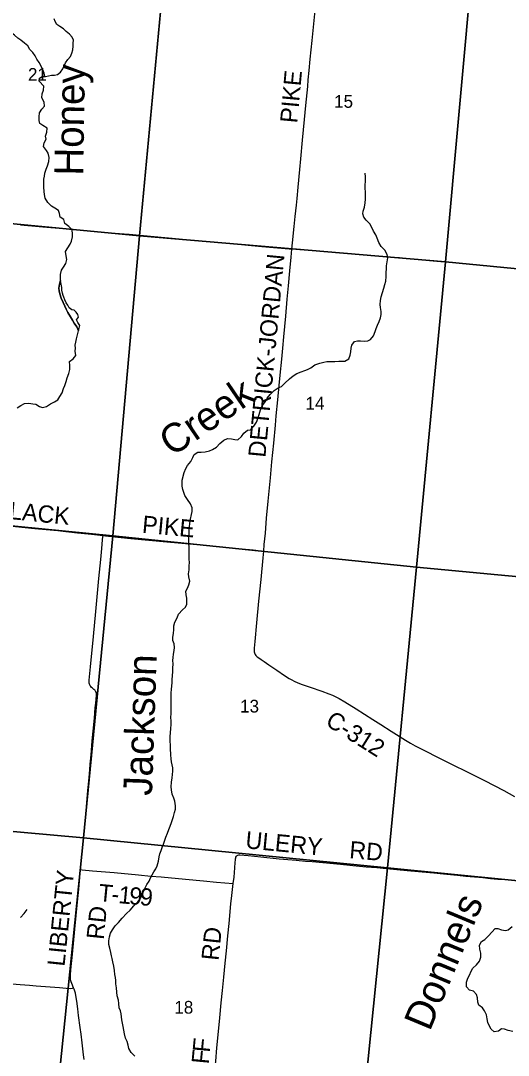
# Model space of a CAD drawing. Extents: x 1410790 to 1770854, y 566777 to 831614.
# Drawn here: x 1551230 to 1559702, y 714986 to 732945 of the extents above; entities that cross this region are included whole.
import ezdxf

# ---------------------------------------------------------------- set-up
doc = ezdxf.new("R2010")
doc.units = 0
for name, color, linetype in [('GM_X_County_Road', 7, 'Continuous'), ('GM_X_County_Road_Text', 7, 'Continuous'), ('GM_X_Minor_Lake', 7, 'Continuous'), ('GM_X_Minor_River', 7, 'Continuous'), ('GM_X_Minor_River_Text', 7, 'Continuous'), ('GM_X_Section', 7, 'Continuous'), ('GM_X_Section_Text', 7, 'Continuous'), ('GM_X_State_Route', 7, 'Continuous'), ('GM_X_Township_Road', 7, 'Continuous'), ('GM_X_Township_Road_Text', 7, 'Continuous')]:
    doc.layers.add(name, color=color, linetype=linetype)

msp = doc.modelspace()

# ---------------------------------------------------------------- linework, layer by layer
at = {"layer": 'GM_X_County_Road'}
for points in [[(1556338, 733124), (1556288, 732602), (1556270, 732439), (1556252, 732275), (1556236, 732079), (1556220, 731916), (1556211, 731802), (1556180, 731475), (1556155, 731230), (1556122, 730871), (1556092, 730545), (1556073, 730365), (1556045, 730055), (1556026, 729859), (1556014, 729745), (1555995, 729549), (1555976, 729370), (1555948, 729092), (1555938, 728977)], [(1555938, 728977), (1555926, 728839), (1555903, 728602), (1555879, 728341), (1555857, 728112), (1555830, 727818), (1555795, 727459), (1555777, 727263), (1555759, 727067), (1555733, 726790), (1555715, 726610), (1555693, 726365), (1555666, 726088), (1555651, 725925), (1555621, 725614), (1555590, 725288), (1555564, 725010), (1555526, 724602), (1555498, 724308), (1555475, 724047), (1555456, 723851), (1555446, 723739)], [(1550921, 724188), (1551253, 724154), (1551478, 724133), (1551673, 724114), (1551876, 724093), (1552017, 724079), (1552217, 724058), (1552461, 724032), (1552663, 724009)], [(1552272, 718209), (1552281, 718303), (1552308, 718597), (1552321, 718728), (1552349, 719022), (1552374, 719300), (1552399, 719581), (1552412, 719742), (1552429, 719939), (1552438, 720037), (1552452, 720203), (1552475, 720446), (1552510, 720838), (1552526, 721018), (1552534, 721100), (1552546, 721230), (1552545, 721259), (1552541, 721285), (1552536, 721299), (1552527, 721312), (1552517, 721323), (1552502, 721337), (1552476, 721359), (1552459, 721373), (1552448, 721386), (1552439, 721400), (1552431, 721415), (1552425, 721431), (1552422, 721448), (1552420, 721465), (1552420, 721498), (1552441, 721727), (1552459, 721907), (1552484, 722136), (1552528, 722627), (1552589, 723264), (1552621, 723591), (1552639, 723784), (1552654, 723934), (1552660, 723983), (1552663, 724009)], [(1552663, 724009), (1552706, 724004), (1552918, 723980), (1553146, 723956), (1553392, 723934), (1553767, 723899), (1554029, 723874), (1554356, 723844), (1554568, 723824), (1554911, 723793), (1555075, 723778), (1555271, 723758), (1555401, 723744), (1555446, 723739)], [(1555446, 723739), (1555436, 723622), (1555400, 723247), (1555364, 722871), (1555329, 722495), (1555299, 722169), (1555287, 722055), (1555285, 722021), (1555285, 722005), (1555287, 721988), (1555291, 721971), (1555297, 721956), (1555305, 721941), (1555315, 721927), (1555327, 721914), (1555339, 721903), (1555365, 721883), (1555407, 721856), (1555461, 721819), (1555542, 721763), (1555678, 721672), (1555815, 721581), (1555897, 721527), (1555940, 721502), (1555984, 721480), (1556044, 721453), (1556121, 721423), (1556260, 721374), (1556462, 721305), (1556586, 721262), (1556646, 721238), (1556705, 721210), (1556763, 721179), (1556862, 721120), (1557056, 720998), (1557347, 720814), (1557486, 720728), (1557666, 720612), (1557915, 720455), (1558000, 720404), (1558086, 720356), (1558232, 720281), (1558497, 720150), (1558761, 720019), (1558952, 719924), (1559070, 719866), (1559290, 719756), (1559624, 719581), (1559812, 719481)], [(1552149, 716156), (1552117, 716232), (1552106, 716263), (1552101, 716279), (1552097, 716295), (1552095, 716312), (1552093, 716345), (1552093, 716380), (1552101, 716471), (1552130, 716741), (1552170, 717178), (1552219, 717651), (1552240, 717867), (1552254, 718010), (1552272, 718209)], [(1552332, 714911), (1552323, 714993), (1552296, 715204), (1552279, 715351), (1552264, 715467), (1552237, 715674), (1552221, 715793), (1552204, 715925), (1552190, 716024), (1552182, 716065), (1552172, 716100), (1552160, 716132), (1552149, 716156)]]:
    msp.add_lwpolyline(points, dxfattribs=at)
at = {"layer": 'GM_X_Minor_Lake'}
for points in [[(1551920, 728434), (1551902, 728370), (1551893, 728304), (1551900, 728254), (1551912, 728204), (1551931, 728129), (1551968, 728055), (1551995, 727990), (1552023, 727936), (1552048, 727882), (1552093, 727807), (1552131, 727744), (1552162, 727694), (1552205, 727631), (1552237, 727563)], [(1552237, 727563), (1552258, 727657), (1552222, 727705), (1552199, 727751), (1552236, 727797), (1552222, 727843), (1552192, 727884), (1552161, 727920), (1552121, 727927), (1552075, 727963), (1552048, 728006), (1552020, 728050), (1551999, 728101), (1551981, 728145), (1551969, 728175), (1551956, 728217), (1551948, 728266), (1551943, 728312), (1551941, 728342), (1551920, 728434)]]:
    msp.add_lwpolyline(points, dxfattribs=at)
at = {"layer": 'GM_X_Minor_River'}
for points in [[(1551648, 731979), (1551639, 732034), (1551613, 732095), (1551586, 732158), (1551554, 732218), (1551513, 732278), (1551483, 732338), (1551443, 732395), (1551392, 732443), (1551354, 732506), (1551297, 732553), (1551235, 732605), (1551180, 732641), (1551125, 732694), (1551072, 732737), (1551011, 732771), (1550960, 732804), (1550903, 732810), (1550849, 732819), (1550792, 732841), (1550732, 732868), (1550681, 732902), (1550643, 732939)], [(1551554, 731893), (1551555, 731948), (1551606, 731979), (1551659, 731979), (1551716, 731990), (1551766, 731999), (1551818, 731999), (1551870, 732010), (1551923, 732053), (1551964, 732108), (1551987, 732159), (1552011, 732216), (1552050, 732271), (1552093, 732322), (1552121, 732384), (1552136, 732437), (1552140, 732501), (1552143, 732555), (1552147, 732607), (1552126, 732658), (1552077, 732711), (1552023, 732755), (1551972, 732802), (1551911, 732844), (1551860, 732879), (1551830, 732930), (1551811, 732980)], [(1552218, 727491), (1552237, 727563), (1552205, 727631), (1552162, 727694), (1552131, 727744), (1552093, 727807), (1552048, 727882), (1552023, 727936), (1551995, 727990), (1551968, 728055), (1551931, 728129), (1551912, 728204), (1551900, 728254), (1551893, 728304), (1551902, 728370), (1551920, 728434), (1551923, 728486), (1551920, 728540), (1551937, 728612), (1551975, 728664), (1552014, 728732), (1552031, 728800), (1552018, 728866), (1552011, 728936), (1552050, 729000), (1552091, 729066), (1552113, 729118), (1552130, 729192), (1552133, 729242), (1552122, 729316), (1552066, 729375), (1551997, 729426), (1551978, 729492), (1551914, 729535), (1551907, 729601), (1551887, 729651), (1551822, 729692), (1551764, 729727), (1551702, 729788), (1551655, 729865), (1551644, 729931), (1551639, 729983), (1551631, 730057), (1551630, 730125), (1551635, 730194), (1551644, 730248), (1551652, 730298), (1551673, 730368), (1551694, 730427), (1551721, 730501), (1551726, 730573), (1551707, 730644), (1551681, 730694), (1551624, 730761), (1551641, 730827), (1551674, 730891), (1551664, 730943), (1551687, 731009), (1551692, 731077), (1551617, 731128), (1551565, 731161), (1551549, 731213), (1551552, 731279), (1551559, 731347), (1551600, 731411), (1551643, 731462), (1551636, 731533), (1551600, 731605), (1551605, 731673), (1551626, 731739), (1551631, 731809), (1551554, 731893)], [(1557559, 728366), (1557576, 728426), (1557581, 728502), (1557582, 728572), (1557585, 728639), (1557587, 728689), (1557598, 728761), (1557607, 728827), (1557596, 728889), (1557559, 728960), (1557491, 729023), (1557452, 729095), (1557425, 729170), (1557399, 729226), (1557362, 729291), (1557337, 729341), (1557294, 729418), (1557232, 729483), (1557193, 729537), (1557173, 729590), (1557178, 729640), (1557203, 729708), (1557218, 729784), (1557221, 729850), (1557221, 729906), (1557220, 729966), (1557217, 730036), (1557218, 730092), (1557220, 730162), (1557223, 730234), (1557218, 730301)], [(1554161, 723541), (1554160, 723597), (1554158, 723671), (1554157, 723743), (1554156, 723800), (1554151, 723878), (1554150, 723940), (1554150, 723990), (1554155, 724042), (1554160, 724110), (1554164, 724160), (1554171, 724220), (1554182, 724292), (1554197, 724372), (1554208, 724426), (1554211, 724489), (1554179, 724557), (1554130, 724632), (1554085, 724702), (1554063, 724753), (1554046, 724809), (1554035, 724865), (1554033, 724922), (1554038, 724972), (1554068, 725100), (1554101, 725171), (1554127, 725225), (1554188, 725293), (1554219, 725360), (1554242, 725414), (1554307, 725454), (1554367, 725455), (1554437, 725460), (1554510, 725477), (1554560, 725501), (1554633, 725542), (1554690, 725603), (1554761, 725663), (1554825, 725692), (1554893, 725689), (1554949, 725677), (1555005, 725670), (1555064, 725725), (1555107, 725783), (1555170, 725840), (1555222, 725842), (1555283, 725905), (1555330, 725979), (1555359, 726053), (1555372, 726107), (1555395, 726191), (1555434, 726266), (1555481, 726336), (1555514, 726390), (1555566, 726455), (1555636, 726523), (1555702, 726574), (1555763, 726595), (1555818, 726653), (1555899, 726728), (1555966, 726783), (1556030, 726823), (1556103, 726852), (1556165, 726873), (1556216, 726893), (1556270, 726922), (1556343, 726969), (1556426, 726998), (1556498, 727016), (1556550, 727027), (1556608, 727030), (1556687, 727027), (1556755, 727033), (1556811, 727034), (1556861, 727037), (1556932, 727077), (1556955, 727141), (1556965, 727195), (1556970, 727263), (1556981, 727315), (1557028, 727374), (1557082, 727388), (1557132, 727389), (1557206, 727382), (1557259, 727386), (1557309, 727413), (1557358, 727477), (1557387, 727550), (1557408, 727602), (1557428, 727658), (1557461, 727726), (1557484, 727790), (1557493, 727846), (1557491, 727896), (1557480, 727966), (1557475, 728020), (1557482, 728089), (1557493, 728153), (1557516, 728226), (1557541, 728304), (1557559, 728366)], [(1551169, 726224), (1551234, 726267), (1551299, 726299), (1551371, 726306), (1551441, 726297), (1551491, 726286), (1551557, 726246), (1551609, 726229), (1551679, 726250), (1551746, 726293), (1551816, 726327), (1551875, 726362), (1551910, 726422), (1551949, 726485), (1551976, 726563), (1552000, 726615), (1552023, 726685), (1552038, 726745), (1552065, 726821), (1552082, 726891), (1552087, 726961), (1552080, 727027), (1552140, 727073), (1552189, 727136), (1552178, 727208), (1552181, 727261), (1552179, 727313), (1552186, 727365), (1552199, 727425), (1552218, 727491)], [(1552823, 717163), (1552870, 717231), (1552929, 717292), (1552992, 717368), (1553069, 717445), (1553132, 717507), (1553197, 717578), (1553266, 717647), (1553319, 717721), (1553346, 717789), (1553367, 717845), (1553420, 717952), (1553461, 718010), (1553486, 718064), (1553515, 718116), (1553545, 718169), (1553576, 718221), (1553601, 718277), (1553626, 718357), (1553639, 718433), (1553650, 718483), (1553670, 718539), (1553689, 718593), (1553710, 718649), (1553735, 718721), (1553753, 718772), (1553782, 718842), (1553807, 718904), (1553828, 718964), (1553851, 719026), (1553867, 719078), (1553886, 719132), (1553903, 719198), (1553918, 719260), (1553921, 719318), (1553911, 719396), (1553890, 719448), (1553863, 719521), (1553852, 719593), (1553846, 719647), (1553851, 719726), (1553862, 719802), (1553869, 719860), (1553874, 719916), (1553874, 719978), (1553865, 720028), (1553848, 720078), (1553844, 720131), (1553839, 720201), (1553832, 720309), (1553833, 720363), (1553828, 720444), (1553829, 720520), (1553832, 720584), (1553839, 720658), (1553844, 720726), (1553842, 720792), (1553841, 720852), (1553844, 720917), (1553843, 720981), (1553842, 721059), (1553846, 721117), (1553843, 721179), (1553844, 721273), (1553851, 721343), (1553856, 721396), (1553861, 721456), (1553863, 721508), (1553870, 721570), (1553875, 721646), (1553876, 721708), (1553879, 721780), (1553873, 721838), (1553878, 721894), (1553885, 721950), (1553897, 722012), (1553900, 722063), (1553895, 722131), (1553874, 722189), (1553872, 722239), (1553885, 722315), (1553890, 722369), (1553891, 722438), (1553908, 722505), (1553951, 722577), (1553973, 722641), (1554042, 722716), (1554095, 722764), (1554116, 722816), (1554119, 722866), (1554115, 722922), (1554106, 722980), (1554101, 723040), (1554127, 723096), (1554154, 723154), (1554167, 723214), (1554152, 723290), (1554146, 723343), (1554157, 723415), (1554158, 723483), (1554161, 723541)], [(1551229, 717379), (1551290, 717450), (1551341, 717518)], [(1553211, 714971), (1553148, 715036), (1553112, 715106), (1553097, 715163), (1553080, 715223), (1553052, 715282), (1553035, 715356), (1553020, 715424), (1553009, 715485), (1552997, 715543), (1552986, 715599), (1552981, 715651), (1552977, 715708), (1552962, 715760), (1552939, 715812), (1552933, 715885), (1552930, 715941), (1552909, 716017), (1552898, 716084), (1552897, 716156), (1552884, 716224), (1552882, 716282), (1552875, 716335), (1552868, 716391), (1552862, 716457), (1552849, 716533), (1552830, 716608), (1552821, 716664), (1552811, 716714), (1552798, 716769), (1552779, 716843), (1552764, 716909), (1552762, 716974), (1552771, 717042), (1552790, 717108), (1552823, 717163)], [(1559778, 715398), (1559700, 715417), (1559636, 715438), (1559584, 715448), (1559530, 715407), (1559459, 715392), (1559404, 715442), (1559374, 715493), (1559347, 715555), (1559336, 715620), (1559323, 715688), (1559287, 715757), (1559256, 715809), (1559192, 715856), (1559173, 715911), (1559164, 715981), (1559149, 716043), (1559099, 716098), (1559027, 716119), (1558976, 716176), (1558975, 716254), (1558996, 716326), (1559026, 716378), (1559059, 716447), (1559088, 716501), (1559151, 716557), (1559204, 716620), (1559225, 716688), (1559226, 716756), (1559210, 716827), (1559201, 716897), (1559234, 716961), (1559297, 716998), (1559360, 717058), (1559413, 717125), (1559472, 717185), (1559522, 717188), (1559586, 717163), (1559652, 717154), (1559702, 717164), (1559767, 717223)]]:
    msp.add_lwpolyline(points, dxfattribs=at)
at = {"layer": 'GM_X_Section'}
for points in [[(1553799, 734585), (1553294, 729211), (1547948, 729722), (1548486, 735069)], [(1553799, 734585), (1559098, 734121), (1558608, 728757), (1553294, 729211)], [(1559098, 734121), (1564358, 733651), (1563860, 728250), (1558608, 728757)], [(1547948, 729722), (1553294, 729211), (1552830, 724004), (1547482, 724528)], [(1553294, 729211), (1558608, 728757), (1558108, 723457), (1552830, 724004)], [(1558608, 728757), (1563860, 728250), (1563333, 722968), (1558108, 723457)], [(1547482, 724528), (1552830, 724004), (1552321, 718758), (1546972, 719240)], [(1552830, 724004), (1558108, 723457), (1557601, 718238), (1552321, 718758)], [(1558108, 723457), (1563333, 722968), (1562844, 717721), (1557601, 718238)], [(1546972, 719240), (1552321, 718758), (1551790, 713542), (1546517, 714013)], [(1552321, 718758), (1557601, 718238), (1557070, 712980), (1551790, 713542)], [(1557601, 718238), (1562844, 717721), (1562327, 712403), (1557070, 712980)]]:
    msp.add_lwpolyline(points, close=True, dxfattribs=at)
at = {"layer": 'GM_X_State_Route'}
for points in [[(1552861, 729253), (1552430, 729290), (1552038, 729326), (1551614, 729362), (1551230, 729396)], [(1559928, 728627), (1559586, 728662), (1559341, 728687), (1558998, 728719), (1558737, 728742), (1558459, 728768), (1558086, 728801), (1557810, 728826), (1557610, 728843), (1557435, 728858), (1557217, 728874), (1556923, 728897), (1556367, 728942), (1555938, 728977), (1555893, 728981), (1555419, 729021), (1554946, 729066), (1554570, 729101), (1554227, 729131), (1553982, 729152), (1553362, 729209), (1553117, 729231), (1552861, 729253)]]:
    msp.add_lwpolyline(points, dxfattribs=at)
at = {"layer": 'GM_X_Township_Road'}
for points in [[(1554924, 717969), (1554937, 718080), (1554953, 718240), (1554959, 718330), (1554961, 718380), (1554963, 718396), (1554966, 718412), (1554971, 718428), (1554979, 718442), (1554991, 718454), (1555004, 718462), (1555020, 718466), (1555036, 718466), (1555182, 718452), (1555405, 718430), (1555722, 718399), (1555869, 718386), (1556016, 718373), (1556180, 718358), (1556294, 718348), (1556784, 718303), (1557002, 718283), (1557230, 718260), (1557417, 718244), (1557588, 718227), (1557765, 718211), (1557944, 718195), (1558205, 718168), (1558408, 718151), (1558521, 718140), (1558635, 718130), (1558820, 718112), (1558963, 718098), (1559115, 718084), (1559257, 718071), (1559393, 718057), (1559521, 718046), (1559650, 718035), (1559821, 718018)], [(1552272, 718209), (1552299, 718207), (1552479, 718190), (1552854, 718157), (1553279, 718117), (1553491, 718098), (1553670, 718081), (1554095, 718042), (1554405, 718014), (1554633, 717993), (1554780, 717980), (1554924, 717969)], [(1554540, 714053), (1554544, 714084), (1554565, 714313), (1554582, 714510), (1554618, 714886), (1554641, 715114), (1554672, 715458), (1554690, 715638), (1554714, 715899), (1554736, 716112), (1554758, 716340), (1554783, 716585), (1554804, 716798), (1554830, 717059), (1554850, 717272), (1554883, 717615), (1554898, 717762), (1554924, 717969)], [(1549394, 716370), (1549649, 716345), (1549894, 716324), (1550139, 716303), (1550319, 716287), (1550450, 716276), (1550606, 716263), (1550744, 716251), (1550908, 716239), (1551022, 716229), (1551153, 716219), (1551219, 716215), (1551382, 716203), (1551497, 716194), (1551742, 716175), (1551906, 716161), (1552020, 716151), (1552099, 716145), (1552131, 716150), (1552149, 716156)]]:
    msp.add_lwpolyline(points, dxfattribs=at)

# ---------------------------------------------------------------- texts
at = {"layer": 'GM_X_County_Road_Text'}
for s, rotation, p in [('PIKE', 84.775, (1556035, 731158)), ('DETRICK-JORDAN', 84.6045, (1555481, 725355)), ('BLACK', 354.3305, (1550757, 724322)), ('PIKE', 354.7495, (1553331, 724058)), ('C-312', 327.9124, (1556506, 720729)), ('LIBERTY', 84.1931, (1551991, 716520)), ('RD', 84.0923, (1552671, 716985))]:
    msp.add_text(s, height=300, rotation=rotation, dxfattribs=at).set_placement(p)
at = {"layer": 'GM_X_Minor_River_Text'}
for s, height, rotation, p in [('Honey', 499.8, 89.0081, (1552315, 730253)), ('Creek', 499.9, 34.1943, (1553858, 725367)), ('Jackson', 499.9, 88.0272, (1553510, 719487)), ('Donnels', 500, 67.4595, (1558337, 715388))]:
    msp.add_text(s, height=height, rotation=rotation, dxfattribs=at).set_placement(p)
at = {"layer": 'GM_X_Section_Text'}
for s, p in [('21', (1551357, 731902)), ('15', (1556676, 731433)), ('14', (1556179, 726195)), ('13', (1555042, 720936)), ('18', (1553900, 715709))]:
    msp.add_text(s, height=221, rotation=0, dxfattribs=at).set_placement(p)
at = {"layer": 'GM_X_Township_Road_Text'}
for s, rotation, p in [('ULERY', 354.5094, (1555126, 718580)), ('RD', 355.1164, (1556932, 718408)), ('T', 354.4932, (1552574, 717663)), ('1', 354.5281, (1552920, 717629)), ('9', 354.6438, (1553105, 717612)), ('9', 355.0851, (1553291, 717594)), ('-', 354.4947, (1552797, 717641)), ('RD', 84.1354, (1554667, 716621)), ('F', 84.6563, (1554515, 715027)), ('F', 84.6563, (1554496, 714825))]:
    msp.add_text(s, height=300, rotation=rotation, dxfattribs=at).set_placement(p)

doc.saveas('drawing.dxf')
